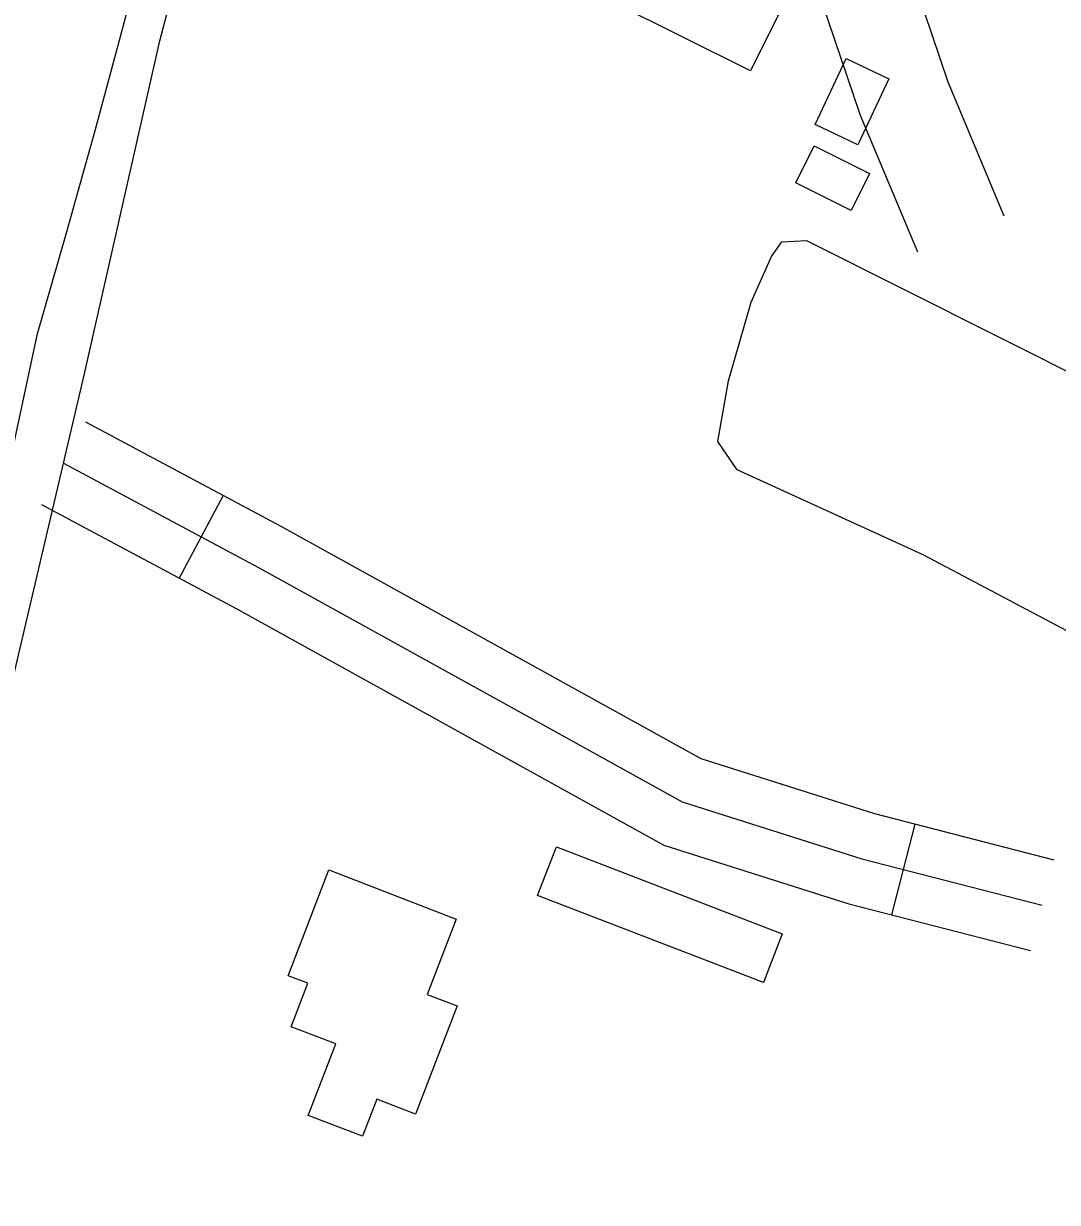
# Model space of a CAD drawing. Extents: x 3683402 to 3721514, y 487807 to 513565.
# Drawn here: x 3713332.4 to 3713663.6, y 501040.3 to 501417.8 of the extents above; entities that cross this region are included whole.
import ezdxf

# ---------------------------------------------------------------- set-up
doc = ezdxf.new("R2010")
doc.units = 0
for name, color, linetype in [('V-BLDG-OTLN', 7, 'Continuous'), ('V-LEVE-TOET', 7, 'Continuous'), ('V-ROAD-CNTR', 7, 'Continuous'), ('V-SITE-VEGE', 7, 'Continuous')]:
    doc.layers.add(name, color=color, linetype=linetype)

msp = doc.modelspace()

# ---------------------------------------------------------------- linework, layer by layer
at = {"layer": 'V-BLDG-OTLN'}
for points in [[(3713507.79, 501453.46), (3713574.05, 501420.45), (3713565.21, 501402.68), (3713498.95, 501435.7)], [(3713609.59, 501400.14), (3713599.64, 501378.98), (3713585.93, 501385.43), (3713595.89, 501406.58)], [(3713585.61, 501378.69), (3713603.4, 501369.83), (3713597.49, 501357.97), (3713579.71, 501366.84)], [(3713503.06, 501154.18), (3713575.37, 501126.27), (3713569.36, 501110.69), (3713497.05, 501138.6)], [(3713430.18, 501146.75), (3713470.99, 501131.04), (3713461.69, 501106.88), (3713471.22, 501103.21), (3713457.9, 501068.61), (3713445.52, 501073.37), (3713440.94, 501061.48), (3713423.57, 501068.17), (3713432.39, 501091.07), (3713418.11, 501096.57), (3713423.47, 501110.47), (3713417.14, 501112.91)]]:
    msp.add_lwpolyline(points, close=True, dxfattribs=at)
at = {"layer": 'V-LEVE-TOET'}
msp.add_lwpolyline([(3713372.68, 501449.27), (3713364.07, 501416.35), (3713355.2, 501383.49), (3713346.05, 501350.71), (3713336.65, 501318.01), (3713324.85, 501263.06), (3713312.83, 501208.16), (3713300.61, 501153.31), (3713296.49, 501132.39), (3713292.17, 501111.51), (3713287.64, 501090.68), (3713282.9, 501069.9), (3713277.95, 501049.16), (3713272.79, 501028.47)], dxfattribs=at)
at = {"layer": 'V-ROAD-CNTR'}
for p, q in [((3713396.31, 501266.71), (3713382.19, 501240.24)), ((3713617.89, 501161.47), (3713610.43, 501132.41))]:
    msp.add_line(p, q, dxfattribs=at)
for points in [[(3713009.46, 499793.9), (3713067.04, 500042.91), (3713093.56, 500188.37), (3713137.19, 500381.26), (3713184.45, 500619.44), (3713228.39, 500790), (3713275.62, 500975.17), (3713314.94, 501148.65), (3713351.76, 501305.17), (3713376.05, 501412.28), (3713396.6, 501490.5), (3713419.75, 501576.17), (3713457.87, 501695.65), (3713521.56, 501879.03), (3713579.56, 502034.86), (3713618.36, 502142.01), (3713656.24, 502241.27)], [(3713421.75, 501573.36), (3713472.67, 501549.22), (3713524.94, 501527.55), (3713556.95, 501512.8), (3713585.22, 501490.92), (3713613.26, 501444.04), (3713628.46, 501399.09), (3713646.41, 501356.24)], [(3713408.9, 501546.25), (3713460.49, 501521.79), (3713512.91, 501500.06), (3713541.29, 501486.98), (3713562.38, 501470.66), (3713585.87, 501431.39), (3713600.38, 501388.48), (3713618.74, 501344.65)], [(3713352.19, 501290.23), (3713414.8, 501256.84), (3713511.14, 501203.59), (3713549.36, 501182.4), (3713604.98, 501164.79), (3713662.39, 501150.04)], [(3713345.13, 501277), (3713407.64, 501243.66), (3713503.88, 501190.46), (3713543.4, 501168.55), (3713600.85, 501150.36), (3713658.66, 501135.51)], [(3713338.07, 501263.76), (3713400.48, 501230.48), (3713496.61, 501177.34), (3713537.44, 501154.71), (3713596.71, 501135.94), (3713654.93, 501120.98)]]:
    msp.add_lwpolyline(points, dxfattribs=at)
at = {"layer": 'V-SITE-VEGE'}
msp.add_lwpolyline([(3713583.15, 501348.33), (3713737.31, 501271.09), (3713884.78, 501203.44), (3713999.13, 501139.48), (3713999.51, 501130.52), (3713996.07, 501112.66), (3713990.45, 501090.63), (3713984.48, 501079.66), (3713977.56, 501075.03), (3713967, 501073.09), (3713947.04, 501077.1), (3713918.26, 501088.61), (3713839.95, 501133.04), (3713745.9, 501181.41), (3713620.53, 501247.66), (3713560.92, 501274.94), (3713554.74, 501283.99), (3713558.21, 501303.43), (3713565.45, 501328.59), (3713572, 501343.24), (3713575.24, 501347.93)], close=True, dxfattribs=at)

doc.saveas('drawing.dxf')
